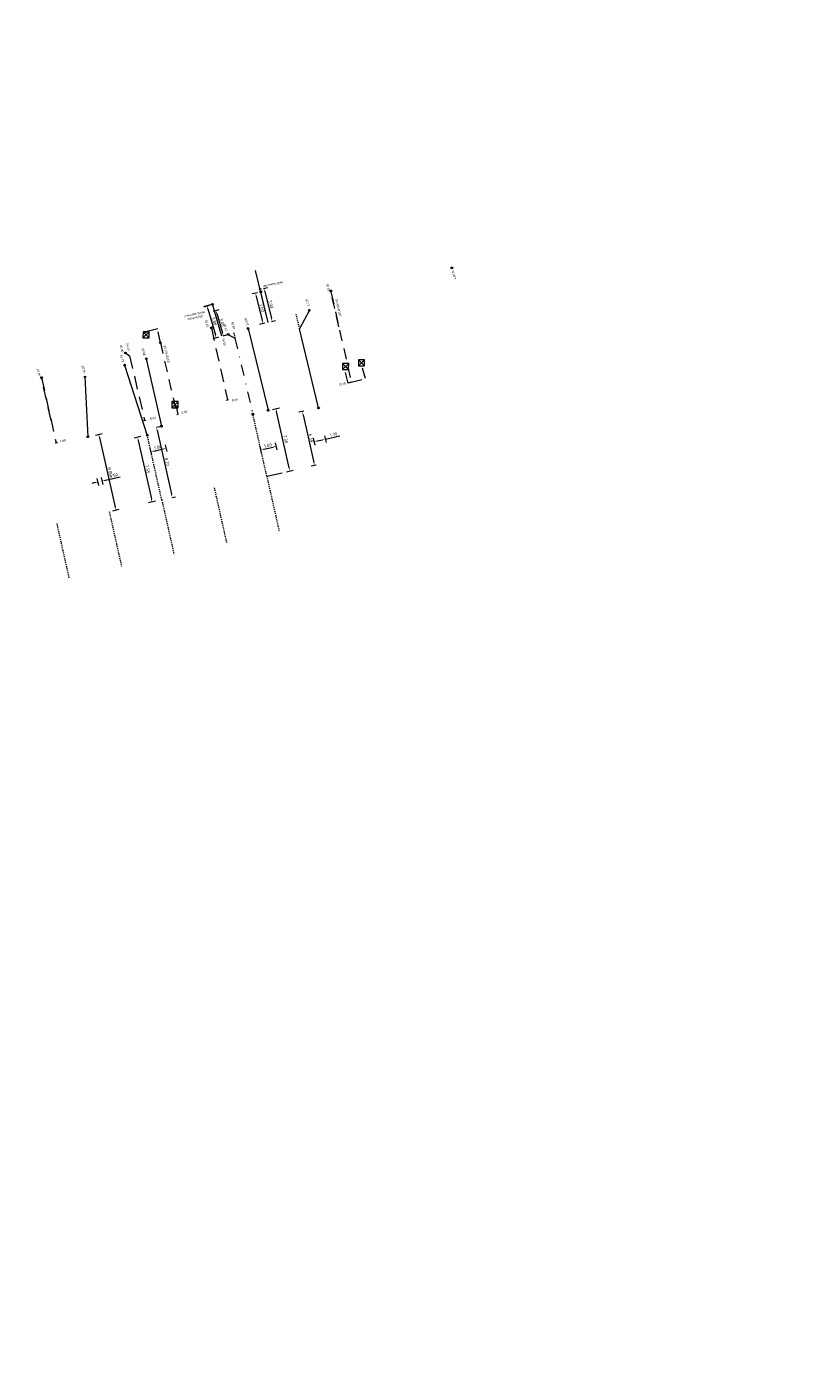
# Model space of a CAD drawing. Header units: inches. Extents: x 0 to 191500, y 0 to 342750.
# Tile 502 of 547: x 188642 to 188732, y 335817 to 335969. Entities that reach past the tile are written whole.
import ezdxf

# ---------------------------------------------------------------- set-up
doc = ezdxf.new("R2010")
doc.units = ezdxf.units.IN
doc.header["$MEASUREMENT"] = 0
for name, pattern in [('DASHED', [19.05, 12.7, -6.35]), ('RI-HWA_HUISAANSLUITING', [4.8, 3, -1.8]), ('RI-HWA_KOLKAANSLUITING', [4.3, 2.5, -1.8]), ('RI-VWA_HUISAANSLUITING', [6.1, 2.5, -1.8, 0, -1.8]), ('STIPPELFIJN', [0.375, 0.25, -0.125])]:
    doc.linetypes.add(name, pattern=pattern)
doc.layers.get('0').update_dxf_attribs({"lineweight": 20})
doc.layers.get('DefPoints').update_dxf_attribs({"lineweight": 20})
for name, color, linetype, lineweight in [('ECW', 150, 'Continuous', 20), ('LOODLIJN', 11, 'STIPPELFIJN', 20), ('N-WE-RI-HWA-MAATVOERING-T25', 151, 'Continuous', 20), ('N-WE-RI-HWA_HUISAANSLUITING', 150, 'RI-HWA_HUISAANSLUITING', 20), ('N-WE-RI-HWA_KOLK-S', 150, 'Continuous', 20), ('N-WE-RI-HWA_KOLKAANSLUITING_PVC_160-G', 150, 'RI-HWA_KOLKAANSLUITING', 20), ('N-WE-RI-INLAAT', 7, 'Continuous', 20), ('N-WE-RI-VWA-MAATVOERING-T25', 30, 'Continuous', 20), ('N-WE-RI-VWA_HUISAANSLUITING', 20, 'RI-VWA_HUISAANSLUITING', 20), ('N-WE-RI-VWA_RIOOLPUT_ONTSTOPPINGSPUT-G', 30, 'Continuous', 20), ('Tekst algemeen', 7, 'Continuous', 20)]:
    doc.layers.add(name, color=color, linetype=linetype, lineweight=lineweight)
doc.styles.add('ISO', font='isocpeur.ttf', dxfattribs={"height": 2.5})
doc.styles.add('NLCS-ISO-M200-T18', font='txt', dxfattribs={"height": 0.36})
doc.dimstyles.new('NLCS-M200-T18-PIJL_L2_H1', dxfattribs={"dimscale": 0.2, "dimtxt": 2.5, "dimasz": 1.8, "dimexe": 2, "dimexo": 2, "dimgap": 0.7, "dimtad": 1, "dimzin": 0, "dimdsep": 46, "dimtxsty": 'NLCS-ISO-M200-T18', "dimcen": 0, "dimdle": 2, "dimclrd": 256, "dimclre": 256, "dimclrt": 256, "dimadec": 1, "dimazin": 0, "dimtfac": 1, "dimtdec": 3, "dimtofl": 0, "dimtmove": 0, "dimatfit": 3, "dimfxl": 2, "dimfxlon": 1, "dimtfillclr": 256, "dimtolj": 1, "dimtzin": 0, "dimlwd": -1, "dimlwe": -1, "dimarcsym": 0})
picture_1 = doc.add_image_def('image1.ecw', size_in_pixel=(220000, 285000))

# ---------------------------------------------------------------- blocks, each defined once
blk = doc.blocks.new('*D2867')
at = {"layer": 'DefPoints', "color": 0, "ltscale": 0.5, "transparency": 16777216}
for p in [(188676.49, 335921.57), (188675.81, 335918.7), (188677.07, 335918.98)]:
    blk.add_point(p, dxfattribs=at)
at = {"layer": 'N-WE-RI-VWA-MAATVOERING-T25', "ltscale": 0.5, "transparency": 16777216}
for p, q in [((188675.31, 335920.9), (188675.13, 335921.68)), ((188675.57, 335921.37), (188676.14, 335921.49)), ((188676.58, 335921.18), (188676.4, 335921.96)), ((188676.49, 335921.57), (188678.12, 335921.94))]:
    blk.add_line(p, q, dxfattribs=at)
for points in [[(188675.56, 335921.43), (188675.58, 335921.31), (188675.22, 335921.29)], [(188676.12, 335921.55), (188676.15, 335921.44), (188676.49, 335921.57)]]:
    blk.add_solid(points, dxfattribs=at)
at = {"layer": 'N-WE-RI-VWA-MAATVOERING-T25', "ltscale": 0.5, "transparency": 16777216, "insert": (188677.41, 335922.11), "char_height": 0.36, "attachment_point": 5, "rotation": 12.7425, "style": 'NLCS-ISO-M200-T18'}
blk.add_mtext('\\A1;1.30', dxfattribs=at)
blk = doc.blocks.new('*D2868')
at = {"layer": 'DefPoints', "color": 0, "ltscale": 0.5, "transparency": 16777216}
for p in [(188674.42, 335924.84), (188675.24, 335918.57), (188675.81, 335918.7)]:
    blk.add_point(p, dxfattribs=at)
at = {"layer": 'N-WE-RI-VWA-MAATVOERING-T25', "ltscale": 0.5, "transparency": 16777216}
for p, q in [((188674.03, 335924.75), (188673.46, 335924.63)), ((188673.93, 335924.36), (188675.16, 335918.92)), ((188675.42, 335918.61), (188674.85, 335918.48))]:
    blk.add_line(p, q, dxfattribs=at)
for points in [[(188673.98, 335924.38), (188673.87, 335924.35), (188673.85, 335924.71)], [(188675.22, 335918.93), (188675.1, 335918.91), (188675.24, 335918.57)]]:
    blk.add_solid(points, dxfattribs=at)
at = {"layer": 'N-WE-RI-VWA-MAATVOERING-T25', "ltscale": 0.5, "transparency": 16777216, "insert": (188674.85, 335921.71), "char_height": 0.36, "attachment_point": 5, "rotation": 282.7425, "style": 'NLCS-ISO-M200-T18'}
blk.add_mtext('\\A1;6.30', dxfattribs=at)
blk = doc.blocks.new('*D2869')
at = {"layer": 'DefPoints', "color": 0, "ltscale": 0.5, "transparency": 16777216}
for p in [(188669.1, 335938.37), (188669.36, 335934.73), (188669.95, 335934.87)]:
    blk.add_point(p, dxfattribs=at)
at = {"layer": 'N-WE-RI-VWA-MAATVOERING-T25', "ltscale": 0.5, "transparency": 16777216}
for p, q in [((188668.71, 335938.27), (188668.12, 335938.13)), ((188668.59, 335937.87), (188669.27, 335935.08)), ((188669.56, 335934.78), (188668.97, 335934.63))]:
    blk.add_line(p, q, dxfattribs=at)
for points in [[(188668.65, 335937.89), (188668.53, 335937.86), (188668.5, 335938.22)], [(188669.33, 335935.09), (188669.21, 335935.06), (188669.36, 335934.73)]]:
    blk.add_solid(points, dxfattribs=at)
at = {"layer": 'N-WE-RI-VWA-MAATVOERING-T25', "ltscale": 0.5, "transparency": 16777216, "insert": (188669.24, 335936.55), "char_height": 0.36, "attachment_point": 5, "rotation": 283.6994, "style": 'NLCS-ISO-M200-T18'}
blk.add_mtext('\\A1;3.60', dxfattribs=at)
blk = doc.blocks.new('*D2870')
at = {"layer": 'DefPoints', "color": 0, "ltscale": 0.5, "transparency": 16777216}
for p in [(188669.02, 335938.66), (188669.95, 335934.87), (188670.41, 335934.98)]:
    blk.add_point(p, dxfattribs=at)
at = {"layer": 'N-WE-RI-VWA-MAATVOERING-T25', "ltscale": 0.5, "transparency": 16777216}
for p, q in [((188669.41, 335938.75), (188669.88, 335938.87)), ((188669.57, 335938.42), (188670.33, 335935.33)), ((188670.34, 335934.97), (188670.8, 335935.08))]:
    blk.add_line(p, q, dxfattribs=at)
for points in [[(188669.63, 335938.44), (188669.52, 335938.41), (188669.49, 335938.77)], [(188670.38, 335935.35), (188670.27, 335935.32), (188670.41, 335934.98)]]:
    blk.add_solid(points, dxfattribs=at)
at = {"layer": 'N-WE-RI-VWA-MAATVOERING-T25', "ltscale": 0.5, "transparency": 16777216, "insert": (188670.26, 335936.95), "char_height": 0.36, "attachment_point": 5, "rotation": 283.6994, "style": 'NLCS-ISO-M200-T18'}
blk.add_mtext('\\A1;3.90', dxfattribs=at)
blk = doc.blocks.new('*D2871')
at = {"layer": 'DefPoints', "color": 0, "ltscale": 0.5, "transparency": 16777216}
for p in [(188670.87, 335920.75), (188669.79, 335917.35), (188671.55, 335917.74)]:
    blk.add_point(p, dxfattribs=at)
at = {"layer": 'N-WE-RI-VWA-MAATVOERING-T25', "ltscale": 0.5, "transparency": 16777216}
for p, q in [((188670.96, 335920.36), (188670.78, 335921.14)), ((188669.2, 335919.96), (188669.03, 335920.74)), ((188669.47, 335920.43), (188670.52, 335920.67))]:
    blk.add_line(p, q, dxfattribs=at)
for points in [[(188669.45, 335920.49), (188669.48, 335920.37), (188669.11, 335920.35)], [(188670.51, 335920.73), (188670.53, 335920.61), (188670.87, 335920.75)]]:
    blk.add_solid(points, dxfattribs=at)
at = {"layer": 'N-WE-RI-VWA-MAATVOERING-T25', "ltscale": 0.5, "transparency": 16777216, "insert": (188669.92, 335920.86), "char_height": 0.36, "attachment_point": 5, "rotation": 12.6474, "style": 'NLCS-ISO-M200-T18'}
blk.add_mtext('\\A1;1.80', dxfattribs=at)
blk = doc.blocks.new('*D2872')
at = {"layer": 'DefPoints', "color": 0, "ltscale": 0.5, "transparency": 16777216}
for p in [(188669.95, 335924.86), (188670.83, 335925.06), (188671.55, 335917.74)]:
    blk.add_point(p, dxfattribs=at)
at = {"layer": 'N-WE-RI-VWA-MAATVOERING-T25', "ltscale": 0.5, "transparency": 16777216}
for p, q in [((188670.44, 335924.97), (188671.22, 335925.15)), ((188672.35, 335918.29), (188670.9, 335924.71)), ((188672.03, 335917.85), (188672.81, 335918.03))]:
    blk.add_line(p, q, dxfattribs=at)
for points in [[(188670.96, 335924.72), (188670.85, 335924.7), (188670.83, 335925.06)], [(188672.4, 335918.3), (188672.29, 335918.28), (188672.42, 335917.94)]]:
    blk.add_solid(points, dxfattribs=at)
at = {"layer": 'N-WE-RI-VWA-MAATVOERING-T25', "ltscale": 0.5, "transparency": 16777216, "insert": (188671.94, 335921.57), "char_height": 0.36, "attachment_point": 5, "rotation": 282.6494, "style": 'NLCS-ISO-M200-T18'}
blk.add_mtext('\\A1;7.30', dxfattribs=at)
blk = doc.blocks.new('*D2873')
at = {"layer": 'DefPoints', "color": 0, "ltscale": 0.5, "transparency": 16777216}
for p in [(188663.82, 335936.18), (188664.68, 335933.3), (188664.83, 335933.35)]:
    blk.add_point(p, dxfattribs=at)
at = {"layer": 'N-WE-RI-VWA-MAATVOERING-T25', "ltscale": 0.5, "transparency": 16777216}
for p, q in [((188663.98, 335936.23), (188664.36, 335936.34)), ((188664.08, 335935.88), (188664.73, 335933.69)), ((188664.83, 335933.35), (188665.21, 335933.46))]:
    blk.add_line(p, q, dxfattribs=at)
for points in [[(188664.14, 335935.9), (188664.02, 335935.86), (188663.98, 335936.23)], [(188664.79, 335933.71), (188664.67, 335933.68), (188664.83, 335933.35)]]:
    blk.add_solid(points, dxfattribs=at)
at = {"layer": 'N-WE-RI-VWA-MAATVOERING-T25', "ltscale": 0.5, "transparency": 16777216, "insert": (188664.71, 335934.88), "char_height": 0.36, "attachment_point": 5, "rotation": 286.5512, "style": 'NLCS-ISO-M200-T18'}
blk.add_mtext('\\A1;3.00', dxfattribs=at)
blk = doc.blocks.new('*D2874')
at = {"layer": 'DefPoints', "color": 0, "ltscale": 0.5, "transparency": 16777216}
for p in [(188663.59, 335936.95), (188664.03, 335933.11), (188664.68, 335933.3)]:
    blk.add_point(p, dxfattribs=at)
at = {"layer": 'N-WE-RI-VWA-MAATVOERING-T25', "ltscale": 0.5, "transparency": 16777216}
for p, q in [((188663.21, 335936.83), (188662.56, 335936.64)), ((188663.05, 335936.41), (188663.93, 335933.46)), ((188664.29, 335933.19), (188663.64, 335933))]:
    blk.add_line(p, q, dxfattribs=at)
for points in [[(188663.11, 335936.43), (188662.99, 335936.39), (188662.95, 335936.75)], [(188663.98, 335933.47), (188663.87, 335933.44), (188664.03, 335933.11)]]:
    blk.add_solid(points, dxfattribs=at)
at = {"layer": 'N-WE-RI-VWA-MAATVOERING-T25', "ltscale": 0.5, "transparency": 16777216, "insert": (188663.79, 335935.02), "char_height": 0.36, "attachment_point": 5, "rotation": 286.5512, "style": 'NLCS-ISO-M200-T18'}
blk.add_mtext('\\A1;3.80', dxfattribs=at)
blk = doc.blocks.new('*D2875')
at = {"layer": 'DefPoints', "color": 0, "ltscale": 0.5, "transparency": 16777216}
for p in [(188656.89, 335922.86), (188658.69, 335914.86), (188658.99, 335914.93)]:
    blk.add_point(p, dxfattribs=at)
at = {"layer": 'N-WE-RI-VWA-MAATVOERING-T25', "ltscale": 0.5, "transparency": 16777216}
for p, q in [((188657.2, 335922.93), (188657.59, 335923.01)), ((188657.28, 335922.58), (188658.91, 335915.28)), ((188658.99, 335914.93), (188659.38, 335915.01))]:
    blk.add_line(p, q, dxfattribs=at)
for points in [[(188657.34, 335922.59), (188657.22, 335922.56), (188657.2, 335922.93)], [(188658.97, 335915.29), (188658.86, 335915.26), (188658.99, 335914.93)]]:
    blk.add_solid(points, dxfattribs=at)
at = {"layer": 'N-WE-RI-VWA-MAATVOERING-T25', "ltscale": 0.5, "transparency": 16777216, "insert": (188658.41, 335919), "char_height": 0.36, "attachment_point": 5, "rotation": 282.6474, "style": 'NLCS-ISO-M200-T18'}
blk.add_mtext('\\A1;8.20', dxfattribs=at)
blk = doc.blocks.new('*D2876')
at = {"layer": 'DefPoints', "color": 0, "ltscale": 0.5, "transparency": 16777216}
for p in [(188658.33, 335920.54), (188659.56, 335915.05), (188657.81, 335914.66)]:
    blk.add_point(p, dxfattribs=at)
at = {"layer": 'N-WE-RI-VWA-MAATVOERING-T25', "ltscale": 0.5, "transparency": 16777216}
for p, q in [((188658.42, 335920.15), (188658.24, 335920.93)), ((188656.66, 335919.75), (188656.49, 335920.54)), ((188656.93, 335920.22), (188657.98, 335920.46))]:
    blk.add_line(p, q, dxfattribs=at)
for points in [[(188656.91, 335920.28), (188656.94, 335920.17), (188656.58, 335920.14)], [(188657.97, 335920.52), (188657.99, 335920.4), (188658.33, 335920.54)]]:
    blk.add_solid(points, dxfattribs=at)
at = {"layer": 'N-WE-RI-VWA-MAATVOERING-T25', "ltscale": 0.5, "transparency": 16777216, "insert": (188657.38, 335920.65), "char_height": 0.36, "attachment_point": 5, "rotation": 12.6474, "style": 'NLCS-ISO-M200-T18'}
blk.add_mtext('\\A1;1.80', dxfattribs=at)
blk = doc.blocks.new('*D2877')
at = {"layer": 'DefPoints', "color": 0, "ltscale": 0.5, "transparency": 16777216}
for p in [(188651.03, 335916.8), (188651.82, 335913.31), (188651.33, 335913.21)]:
    blk.add_point(p, dxfattribs=at)
at = {"layer": 'N-WE-RI-VWA-MAATVOERING-T25', "ltscale": 0.5, "transparency": 16777216}
for p, q in [((188650.19, 335916.61), (188649.84, 335916.53)), ((188650.63, 335916.3), (188650.46, 335917.08)), ((188651.12, 335916.41), (188650.95, 335917.19)), ((188651.38, 335916.88), (188653.08, 335917.26))]:
    blk.add_line(p, q, dxfattribs=at)
for points in [[(188650.18, 335916.67), (188650.21, 335916.55), (188650.55, 335916.69)], [(188651.37, 335916.94), (188651.4, 335916.82), (188651.03, 335916.8)]]:
    blk.add_solid(points, dxfattribs=at)
at = {"layer": 'N-WE-RI-VWA-MAATVOERING-T25', "ltscale": 0.5, "transparency": 16777216, "insert": (188652.34, 335917.42), "char_height": 0.36, "attachment_point": 5, "rotation": 12.6474, "style": 'NLCS-ISO-M200-T18'}
blk.add_mtext('\\A1;0.50', dxfattribs=at)
blk = doc.blocks.new('*D2878')
at = {"layer": 'DefPoints', "color": 0, "ltscale": 0.5, "transparency": 16777216}
for p in [(188649.88, 335921.95), (188651.82, 335913.31), (188652.56, 335913.48)]:
    blk.add_point(p, dxfattribs=at)
at = {"layer": 'N-WE-RI-VWA-MAATVOERING-T25', "ltscale": 0.5, "transparency": 16777216}
for p, q in [((188650.27, 335922.04), (188651.01, 335922.2)), ((188650.7, 335921.77), (188652.48, 335913.83)), ((188652.21, 335913.4), (188652.95, 335913.57))]:
    blk.add_line(p, q, dxfattribs=at)
for points in [[(188650.76, 335921.78), (188650.64, 335921.75), (188650.62, 335922.12)], [(188652.54, 335913.85), (188652.42, 335913.82), (188652.56, 335913.48)]]:
    blk.add_solid(points, dxfattribs=at)
at = {"layer": 'N-WE-RI-VWA-MAATVOERING-T25', "ltscale": 0.5, "transparency": 16777216, "insert": (188651.9, 335917.87), "char_height": 0.36, "attachment_point": 5, "rotation": 282.6474, "style": 'NLCS-ISO-M200-T18'}
blk.add_mtext('\\A1;8.85', dxfattribs=at)
blk = doc.blocks.new('*D2879')
at = {"layer": 'DefPoints', "color": 0, "ltscale": 0.5, "transparency": 16777216}
for p in [(188656.15, 335922.03), (188656.7, 335914.41), (188657.81, 335914.66)]:
    blk.add_point(p, dxfattribs=at)
at = {"layer": 'N-WE-RI-VWA-MAATVOERING-T25', "ltscale": 0.5, "transparency": 16777216}
for p, q in [((188655.44, 335921.87), (188654.66, 335921.69)), ((188655.13, 335921.43), (188656.62, 335914.76)), ((188657.09, 335914.5), (188656.31, 335914.32))]:
    blk.add_line(p, q, dxfattribs=at)
for points in [[(188655.19, 335921.44), (188655.07, 335921.41), (188655.05, 335921.78)], [(188656.68, 335914.78), (188656.56, 335914.75), (188656.7, 335914.41)]]:
    blk.add_solid(points, dxfattribs=at)
at = {"layer": 'N-WE-RI-VWA-MAATVOERING-T25', "ltscale": 0.5, "transparency": 16777216, "insert": (188656.19, 335918.16), "char_height": 0.36, "attachment_point": 5, "rotation": 282.6474, "style": 'NLCS-ISO-M200-T18'}
blk.add_mtext('\\A1;7.55', dxfattribs=at)
blk = doc.blocks.new('A$C2C270354')
h = blk.add_hatch(color=256)
h.dxf.hatch_style = 1
edge = h.paths.add_edge_path()
edge.add_arc((0, 0), 0.1, 0, 360)
blk.add_circle((0, 0), 0.1)

msp = doc.modelspace()

# ---------------------------------------------------------------- linework, layer by layer
at = {"layer": 'LOODLIJN', "ltscale": 0.5}
for p, q in [((188673.11173, 335935.81068), (188673.50772, 335934.1666)), ((188666.01834, 335933.70263), (188666.16173, 335933.09314)), ((188669.78915, 335917.34785), (188668.20176, 335924.42193)), ((188657.80711, 335914.65914), (188656.11889, 335922.18256)), ((188669.78915, 335917.34785), (188671.18384, 335911.13253)), ((188663.79813, 335916.00349), (188665.19282, 335909.78818)), ((188651.81609, 335913.31478), (188653.21078, 335907.09947)), ((188657.80711, 335914.65914), (188659.2018, 335908.44382)), ((188645.82508, 335911.97042), (188647.21976, 335905.75511))]:
    msp.add_line(p, q, dxfattribs=at)
at = {"layer": 'N-WE-RI-HWA_HUISAANSLUITING', "ltscale": 0.5}
for p, q in [((188663.46721, 335934.2634), (188665.30639, 335926.06722)), ((188653.6657, 335931.39398), (188654.14606, 335931.08697)), ((188654.14606, 335931.08697), (188655.84232, 335923.71252)), ((188645.18709, 335923.69739), (188644.08912, 335928.59041)), ((188644.08912, 335928.59041), (188645.75314, 335921.17481)), ((188665.16004, 335926.03432), (188665.30639, 335926.06722)), ((188665.26567, 335926.05807), (188665.41202, 335926.09096)), ((188655.73669, 335923.68877), (188655.88303, 335923.72167)), ((188655.84232, 335923.71252), (188655.98867, 335923.74541)), ((188645.64751, 335921.15107), (188645.79386, 335921.18397)), ((188645.75314, 335921.17481), (188645.89949, 335921.20771))]:
    msp.add_line(p, q, dxfattribs=at)
at = {"layer": 'N-WE-RI-HWA_KOLK-S'}
for p, q in [((188655.66967, 335933.80413), (188655.66817, 335933.10768)), ((188655.66817, 335933.10768), (188656.36612, 335933.80264)), ((188655.66817, 335933.10768), (188656.36463, 335933.10618)), ((188655.66967, 335933.80413), (188656.36463, 335933.10618)), ((188656.36612, 335933.80264), (188655.66967, 335933.80413)), ((188656.36463, 335933.10618), (188656.36612, 335933.80264)), ((188678.43076, 335930.20368), (188678.42927, 335929.50722)), ((188678.42927, 335929.50722), (188679.12722, 335930.20218)), ((188678.43076, 335930.20368), (188679.12572, 335929.50573)), ((188679.12722, 335930.20218), (188678.43076, 335930.20368)), ((188679.12572, 335929.50573), (188679.12722, 335930.20218)), ((188680.237, 335930.6165), (188680.2355, 335929.92005)), ((188680.2355, 335929.92005), (188680.93345, 335930.61501)), ((188680.2355, 335929.92005), (188680.93196, 335929.91855)), ((188680.237, 335930.6165), (188680.93196, 335929.91855)), ((188680.93345, 335930.61501), (188680.237, 335930.6165)), ((188680.93196, 335929.91855), (188680.93345, 335930.61501)), ((188678.42927, 335929.50722), (188679.12572, 335929.50573)), ((188658.96696, 335925.85095), (188658.96546, 335925.1545)), ((188658.96546, 335925.1545), (188659.66341, 335925.84945)), ((188658.96696, 335925.85095), (188659.66192, 335925.153)), ((188659.66341, 335925.84945), (188658.96696, 335925.85095)), ((188659.66192, 335925.153), (188659.66341, 335925.84945)), ((188658.96546, 335925.1545), (188659.66192, 335925.153))]:
    msp.add_line(p, q, dxfattribs=at)
at = {"layer": 'N-WE-RI-HWA_KOLKAANSLUITING_PVC_160-G', "ltscale": 0.5}
for p, q in [((188677.13084, 335938.26347), (188677.08339, 335938.47167)), ((188678.00664, 335934.36053), (188677.13084, 335938.26347)), ((188677.14504, 335938.20016), (188679.42213, 335928.05251)), ((188657.34674, 335934.13535), (188655.94305, 335933.80948)), ((188655.94305, 335933.80948), (188655.962, 335933.699)), ((188657.64854, 335932.55997), (188657.34674, 335934.13535)), ((188657.64854, 335932.55997), (188659.53624, 335924.37799)), ((188681.05097, 335928.47522), (188680.626, 335930.021)), ((188679.05742, 335927.96766), (188678.69678, 335929.58031)), ((188679.42213, 335928.05251), (188681.05097, 335928.47522)), ((188679.42213, 335928.05251), (188679.05742, 335927.96766)), ((188659.68749, 335924.42192), (188659.49426, 335925.28601)), ((188659.53624, 335924.37799), (188659.68749, 335924.42192))]:
    msp.add_line(p, q, dxfattribs=at)
at = {"layer": 'N-WE-RI-VWA-MAATVOERING-T25', "ltscale": 0.5}
msp.add_line((188669.78915, 335917.34785), (188671.54548, 335917.74196), dxfattribs=at)
at = {"layer": 'N-WE-RI-VWA_HUISAANSLUITING', "linetype": 'ByBlock', "ltscale": 0.5}
for p, q in [((188669.94846, 335934.8706), (188668.49967, 335940.81406)), ((188669.15651, 335938.70456), (188668.8801, 335938.63718)), ((188663.59384, 335936.94636), (188662.6764, 335936.61862)), ((188664.67635, 335933.30381), (188663.59384, 335936.94636)), ((188663.66598, 335936.15195), (188663.9647, 335936.22988)), ((188664.67635, 335933.30381), (188663.82173, 335936.17951)), ((188674.64543, 335936.26647), (188673.50772, 335934.1666)), ((188667.6479, 335934.18691), (188669.94714, 335924.86483)), ((188675.6844, 335925.12958), (188673.50772, 335934.1666)), ((188653.57569, 335930.00486), (188656.15917, 335922.00305)), ((188656.04926, 335930.73996), (188657.77361, 335923.05553)), ((188649.05173, 335928.6604), (188649.39051, 335921.84057))]:
    msp.add_line(p, q, dxfattribs=at)
at = {"layer": 'N-WE-RI-VWA_HUISAANSLUITING', "linetype": 'DASHED', "ltscale": 0.5}
for p, q in [((188669.02483, 335938.65966), (188668.95059, 335938.65437)), ((188669.02483, 335938.65966), (188669.0824, 335938.6865)), ((188669.94846, 335934.8706), (188669.02483, 335938.65966)), ((188663.82173, 335936.17951), (188663.74749, 335936.17422)), ((188663.82173, 335936.17951), (188663.8793, 335936.20635))]:
    msp.add_line(p, q, dxfattribs=at)
at = {"layer": 'N-WE-RI-VWA_HUISAANSLUITING', "ltscale": 0.5}
for p, q in [((188665.38776, 335933.51523), (188666.16173, 335933.09314)), ((188666.16173, 335933.09314), (188668.20176, 335924.42193))]:
    msp.add_line(p, q, dxfattribs=at)
at = {"layer": 'N-WE-RI-VWA_RIOOLPUT_ONTSTOPPINGSPUT-G'}
for p, q in [((188669.18601, 335938.41152), (188669.00575, 335938.32486)), ((188669.05255, 335938.45832), (188669.13921, 335938.27806)), ((188663.68396, 335936.98969), (188663.50371, 335936.90303)), ((188663.55051, 335937.03648), (188663.63716, 335936.85623)), ((188668.29189, 335924.46526), (188668.11163, 335924.37861)), ((188668.15843, 335924.51206), (188668.24509, 335924.33181)), ((188670.03726, 335924.90816), (188669.85701, 335924.8215)), ((188669.90381, 335924.95496), (188669.99046, 335924.77471)), ((188675.77452, 335925.17291), (188675.59427, 335925.08625)), ((188675.64107, 335925.21971), (188675.72772, 335925.03945)), ((188657.85817, 335923.09761), (188657.67792, 335923.01095)), ((188657.72472, 335923.14441), (188657.81137, 335922.96416)), ((188649.48064, 335921.8839), (188649.30039, 335921.79724)), ((188649.34719, 335921.93069), (188649.43384, 335921.75044)), ((188656.2493, 335922.04638), (188656.06905, 335921.95973)), ((188656.11585, 335922.09318), (188656.2025, 335921.91293))]:
    msp.add_line(p, q, dxfattribs=at)
for centre in [(188669.09588, 335938.36819), (188663.59384, 335936.94636), (188668.20176, 335924.42193), (188669.94714, 335924.86483), (188675.6844, 335925.12958), (188657.76804, 335923.05428), (188649.39051, 335921.84057), (188656.15917, 335922.00305)]:
    msp.add_circle(centre, 0.1, dxfattribs=at)

# ---------------------------------------------------------------- block references
at = {"layer": 'N-WE-RI-INLAAT', "rotation": 0.06357443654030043}
for p in [(188690.89312, 335941.09505), (188677.08339, 335938.47167), (188674.64543, 335936.26647), (188663.46721, 335934.2634), (188665.38776, 335933.51523), (188667.6479, 335934.18691), (188653.6657, 335931.39398), (188657.64854, 335932.55997), (188653.57569, 335930.00486), (188656.04926, 335930.73996), (188644.08912, 335928.59041), (188649.05173, 335928.6604)]:
    msp.add_blockref('A$C2C270354', p, dxfattribs=at)

# ---------------------------------------------------------------- texts
at = {"layer": 'N-WE-RI-HWA-MAATVOERING-T25', "char_height": 0.25, "attachment_point": 5, "style": 'ISO'}
for s, insert, rotation in [('{\\Fiso-3098.shx;50.45}', (188676.78274, 335938.87026), 284.07672), ('{\\Fiso-3098.shx;50.45k-%%c160}', (188677.94754, 335936.56479), 283.15773), ('{\\Fiso-3098.shx;36.15}', (188662.94765, 335934.7539), 284.07672), ('{\\Fiso-3098.shx;26.00}', (188653.24244, 335931.89777), 284.07672), ('{\\Fiso-3098.shx;26.40}', (188653.95277, 335932.10062), 284.07672), ('{\\Fiso-3098.shx;30.15k-%%c160}', (188658.36561, 335931.28119), 283.15773), ('{\\Fiso-3098.shx;16.00}', (188643.75773, 335929.1672), 284.07672), ('{\\Fiso-3098.shx;10.40}', (188678.42013, 335927.85858), 12.48408), ('{\\Fiso-3098.shx;8.40}', (188666.13847, 335926.06246), 12.48408), ('{\\Fiso-3098.shx;8.00}', (188656.79701, 335923.97107), 12.48408), ('{\\Fiso-3098.shx;8.40}', (188660.3894, 335924.66652), 12.48408), ('{\\Fiso-3098.shx;7.60}', (188646.51598, 335921.39004), 12.48408)]:
    msp.add_mtext(s, dxfattribs=dict(at, insert=insert, rotation=rotation))
at = {"layer": 'N-WE-RI-VWA-MAATVOERING-T25', "char_height": 0.25, "attachment_point": 5, "style": 'ISO'}
for s, insert, rotation in [('{\\Fiso-3098.shx;2.60.bl}', (188691.13563, 335940.27649), 106.08246), ('{\\Fiso-3098.shx;17.55}', (188674.43441, 335937.14229), 106.6347708), ('{\\Fiso-3098.shx;29.20}', (188665.06263, 335934.30129), 106.63479), ('{\\Fiso-3098.shx;28.55}', (188665.94925, 335934.52727), 106.63479), ('{\\Fiso-3098.shx;26.85}', (188667.47293, 335934.9421), 106.63479), ('{\\Fiso-3098.shx;29.95}', (188664.91607, 335932.62599), 106.63479), ('{\\Fiso-3098.shx;38.95}', (188655.74258, 335931.51354), 106.63479), ('{\\Fiso-3098.shx;41.35}', (188648.8811, 335929.55094), 106.63479), ('{\\Fiso-3098.shx;41.35}', (188653.28526, 335930.75586), 106.63479)]:
    msp.add_mtext(s, dxfattribs=dict(at, insert=insert, rotation=rotation))
at = {"layer": 'Tekst algemeen', "char_height": 0.25, "attachment_point": 5, "rotation": 11.98809, "style": 'ISO'}
for s, insert in [('{\\Fiso-3098.shx;overname gres}', (188670.50629, 335939.22775)), ('{\\Fiso-3098.shx;overname beton\\P300-pvc315}', (188661.57704, 335935.60308))]:
    msp.add_mtext(s, dxfattribs=dict(at, insert=insert))

# ---------------------------------------------------------------- dimensions: what is measured, and where the dimension line sits
at = {"layer": 'N-WE-RI-VWA-MAATVOERING-T25', "ltscale": 0.5}
for p1, p2, distance, picture, middle in [((188669.09588, 335938.36819), (188669.94846, 335934.8706), -0.6096, '*D2869', (188669.24081, 335936.55081)), ((188669.02483, 335938.65966), (188669.94846, 335934.8706), 0.47698, '*D2870', (188670.26095, 335936.95388)), ((188663.59384, 335936.94636), (188664.67635, 335933.30381), -0.67677, '*D2874', (188663.7931, 335935.02345)), ((188663.82173, 335936.17951), (188664.67635, 335933.30381), 0.16154, '*D2873', (188664.71063, 335934.87883)), ((188671.54572, 335917.74201), (188669.94714, 335924.86483), -0.90007, '*D2872', (188671.93688, 335921.5706)), ((188674.41641, 335924.84284), (188675.806, 335918.698), -0.58388, '*D2868', (188674.85382, 335921.71222)), ((188656.88988, 335922.85723), (188658.68528, 335914.85619), 0.31546, '*D2875', (188658.40762, 335918.99584)), ((188675.806, 335918.698), (188677.07398, 335918.98474), 2.65453, '*D2867', (188677.4072, 335922.10974)), ((188649.87838, 335921.95004), (188651.81609, 335913.31478), 0.76269, '*D2878', (188651.90366, 335917.86947)), ((188656.15404, 335922.02594), (188657.80711, 335914.65914), -1.13368, '*D2879', (188656.18664, 335918.16438)), ((188657.80711, 335914.65914), (188659.56344, 335915.05325), 5.62207, '*D2876', (188657.38426, 335920.65409)), ((188669.78915, 335917.34785), (188671.54548, 335917.74196), 3.08088, '*D2871', (188669.92269, 335920.86326)), ((188651.32823, 335913.2053), (188651.81609, 335913.31478), 3.57357, '*D2877', (188652.33799, 335917.42228))]:
    dim = msp.add_aligned_dim(p1=p1, p2=p2, distance=distance, dimstyle='NLCS-M200-T18-PIJL_L2_H1', dxfattribs=at)
    dim.commit()
    dim.dimension.update_dxf_attribs({"geometry": picture, "text_midpoint": middle})

# ---------------------------------------------------------------- pictures from other files: only their frames are drawn
at = {"layer": 'ECW'}
image = msp.add_image(picture_1, insert=(180500, 328500), size_in_units=(11000, 14250), dxfattribs=at)
image.dxf.flags = 7

doc.saveas('drawing.dxf')
